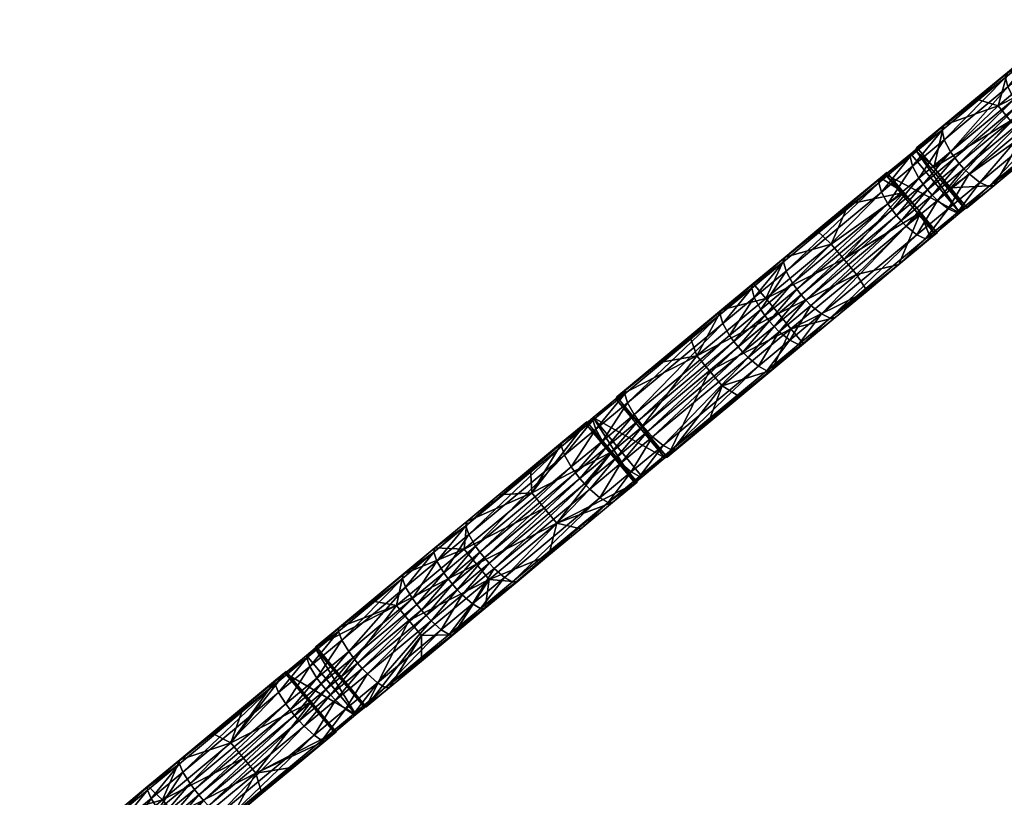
# Model space of a CAD drawing. Header units: millimetres. Extents: x 93711086 to 93775423, y 1247239064 to 1247319365.
# Tile 655 of 656: x 93727034 to 93732046, y 1247312310 to 1247316270. Entities that reach past the tile are written whole.
import ezdxf

# ---------------------------------------------------------------- set-up
doc = ezdxf.new("R2010")
doc.units = ezdxf.units.MM
doc.layers.add('SVV_Betong', color=7, linetype='Continuous')

# ---------------------------------------------------------------- blocks, each defined once
blk = doc.blocks.new('7b18acbc-7760-470f-8a9f-86712e06644a')
at = {"color": 0, "transparency": 16777216}
mesh = blk.add_polyface(dxfattribs=at)
corners = [(93732384.3, 1247316270.1, 6769.6), (93732351.2, 1247316112.7, 6752.5), (93732222.8, 1247316135.9, 6741.2), (93732061.3, 1247316001.7, 6713.3), (93732013.7, 1247315832.2, 6694.3), (93731899.7, 1247315867.5, 6685.8), (93731738.1, 1247315733.2, 6658.4), (93732415.1, 1247316035.7, 6752.5), (93732077.6, 1247315755.3, 6694.3), (93732479.1, 1247315958.8, 6752.5), (93732141.5, 1247315678.4, 6694.3), (93732212.8, 1247316109.4, 6923.6), (93732374.3, 1247316243.5, 6952), (93732054.9, 1247315992.9, 6794.1), (93732051.9, 1247315975.7, 6895.8), (93731731.7, 1247315724.4, 6739.1), (93732417.1, 1247316133.1, 7230.3), (93732255.6, 1247315998.9, 7201.9), (93732276.6, 1247315968, 7228.4), (93732385.2, 1247316194.8, 7120), (93732223.8, 1247316060.6, 7091.5), (93732349.7, 1247315885.6, 7201.9), (93732189.8, 1247315752.8, 7174.3), (93732244.2, 1247315709.8, 7063.9), (93732404.5, 1247315843, 7091.5), (93732323.1, 1247315912, 7228.4), (93732163.3, 1247315779.2, 7200.8), (93732299, 1247315939.3, 7236.7), (93732139.2, 1247315806.5, 7209.1), (93732116.8, 1247315835.2, 7200.8), (93732095.7, 1247315866, 7174.3), (93732063.5, 1247315927.4, 7063.9), (93731772.5, 1247315597.5, 7119.3), (93731728.7, 1247315707.2, 6840.9), (93731740.3, 1247315658.9, 7008.9)]
mesh.append_faces([[corners[k] for k in face] for face in [(0, 1, 2, 0), (3, 4, 5, 3), (5, 4, 6, 5), (2, 13, 11, 2), (13, 14, 11, 13), (15, 13, 5, 15), (3, 13, 2, 3), (5, 13, 3, 5)]], dxfattribs={"color": 0})
mesh.append_faces([[corners[k] for k in face] for face in [(3, 1, 4, 3), (7, 4, 1, 7), (2, 12, 0, 2), (15, 14, 13, 15), (12, 20, 19, 12), (21, 23, 24, 21), (25, 22, 21, 25), (27, 26, 25, 27), (18, 28, 27, 18), (17, 29, 18, 17), (20, 30, 17, 20), (11, 31, 20, 11), (31, 32, 30, 31), (14, 34, 31, 14)]], dxfattribs={"vtx0": -1, "color": 0})
mesh.append_faces([[corners[k] for k in face] for face in [(3, 2, 1, 3), (7, 8, 4, 7), (9, 10, 8, 9), (2, 11, 12, 2), (16, 17, 18, 16), (19, 20, 17, 19), (12, 11, 20, 12), (21, 22, 23, 21), (25, 26, 22, 25), (27, 28, 26, 27), (18, 29, 28, 18), (17, 30, 29, 17), (20, 31, 30, 20), (11, 14, 31, 11), (14, 33, 34, 14)]], dxfattribs={"vtx2": -1, "vtx3": -1, "color": 0})
mesh = blk.add_polyface(dxfattribs=at)
corners = [(93731844.1, 1247315306.5, 6734.2), (93731771.5, 1247315414.2, 6635.1), (93731856.7, 1247315311.7, 6635.1), (93731686.2, 1247315516.8, 6635.1), (93732077.6, 1247315755.3, 6694.3), (93732013.7, 1247315832.2, 6694.3), (93732141.5, 1247315678.4, 6694.3), (93732155.3, 1247315559.8, 6685.8), (93731993.8, 1247315425.6, 6658.4), (93732478.4, 1247315828.3, 6741.2), (93732316.9, 1247315694.1, 6713.3), (93731966.4, 1247315421.1, 6840.9), (93731804.9, 1247315286.9, 6813.4), (93732289.6, 1247315689.6, 6895.8), (93731819.6, 1247315286.1, 6730.1), (93731731.7, 1247315724.4, 6739.1), (93731728.7, 1247315707.2, 6840.9), (93732051.9, 1247315975.7, 6895.8), (93732404.5, 1247315843, 7091.5), (93732244.2, 1247315709.8, 7063.9), (93731921.1, 1247315441.3, 7008.9), (93732189.8, 1247315752.8, 7174.3), (93731866.6, 1247315484.3, 7119.3), (93732163.3, 1247315779.2, 7200.8), (93731840.2, 1247315510.7, 7145.9), (93732139.2, 1247315806.5, 7209.1), (93731816.1, 1247315538, 7154.1), (93732116.8, 1247315835.2, 7200.8), (93731793.7, 1247315566.7, 7145.9), (93732095.7, 1247315866, 7174.3), (93731772.5, 1247315597.5, 7119.3), (93732063.5, 1247315927.4, 7063.9), (93731740.3, 1247315658.9, 7008.9), (93731759.5, 1247315307.1, 6981.5), (93731705.1, 1247315350, 7091.9)]
mesh.append_faces([[corners[k] for k in face] for face in [(0, 1, 2, 0), (1, 3, 4, 1), (5, 4, 3, 5), (6, 1, 4, 6), (6, 7, 8, 6), (10, 7, 6, 10), (8, 1, 6, 8), (8, 2, 1, 8), (11, 8, 7, 11), (2, 8, 0, 2), (0, 11, 12, 0), (11, 0, 8, 11), (12, 14, 0, 12)]], dxfattribs={"color": 0})
mesh.append_faces([[corners[k] for k in face] for face in [(7, 13, 11, 7), (19, 11, 13, 19), (21, 20, 19, 21), (23, 22, 21, 23), (25, 24, 23, 25), (27, 26, 25, 27), (29, 28, 27, 29), (20, 12, 11, 20), (22, 33, 20, 22), (24, 34, 22, 24)]], dxfattribs={"vtx0": -1, "color": 0})
mesh.append_faces([[corners[k] for k in face] for face in [(9, 10, 6, 9), (7, 10, 13, 7), (13, 10, 9, 13), (15, 16, 17, 15), (18, 19, 13, 18), (19, 20, 11, 19), (21, 22, 20, 21), (23, 24, 22, 23), (25, 26, 24, 25), (27, 28, 26, 27), (29, 30, 28, 29), (31, 32, 30, 31), (20, 33, 12, 20), (22, 34, 33, 22)]], dxfattribs={"vtx2": -1, "vtx3": -1, "color": 0})
mesh = blk.add_polyface(dxfattribs=at)
corners = [(93731844.1, 1247315306.5, 6734.2), (93731819.6, 1247315286.1, 6730.1), (93731593.6, 1247315607.9, 6734.2), (93731691.6, 1247315179.7, 6708.3), (93731441.1, 1247315481.2, 6708.3), (93731569.2, 1247315587.6, 6730.1), (93731618.9, 1247315287.4, 6609.5), (93731704.1, 1247315184.9, 6609.5), (93731686.2, 1247315516.8, 6635.1), (93731771.5, 1247315414.2, 6635.1), (93731601, 1247315619.3, 6635.1), (93731670.6, 1247315157, 6603.9), (93731508.8, 1247315022.6, 6578.5), (93731738.1, 1247315733.2, 6658.4), (93732013.7, 1247315832.2, 6694.3), (93731644.6, 1247315153.7, 6786.6), (93731804.9, 1247315286.9, 6813.4), (93731731.7, 1247315724.4, 6739.1), (93731728.7, 1247315707.2, 6840.9), (93731567.2, 1247315572.9, 6813.4), (93731899.7, 1247315867.5, 6685.8), (93731840.2, 1247315510.7, 7145.9), (93731678.6, 1247315376.4, 7118.4), (93731705.1, 1247315350, 7091.9), (93731816.1, 1247315538, 7154.1), (93731654.5, 1247315403.7, 7126.7), (93731793.7, 1247315566.7, 7145.9), (93731632.1, 1247315432.4, 7118.4), (93731772.5, 1247315597.5, 7119.3), (93731611, 1247315463.2, 7091.9), (93731740.3, 1247315658.9, 7008.9), (93731578.7, 1247315524.6, 6981.5), (93731759.5, 1247315307.1, 6981.5), (93731600.5, 1247315174.9, 6954.9), (93731546.8, 1247315218.5, 7065.5), (93731520.6, 1247315245.1, 7092)]
mesh.append_faces([[corners[k] for k in face] for face in [(0, 1, 2, 0), (1, 3, 4, 1), (5, 2, 1, 5), (3, 6, 4, 3), (7, 6, 3, 7), (2, 10, 8, 2), (6, 7, 11, 6), (11, 12, 6, 11), (8, 13, 14, 8), (8, 10, 13, 8), (11, 7, 3, 11), (15, 3, 16, 15), (1, 16, 3, 1), (2, 17, 10, 2), (18, 2, 19, 18), (18, 17, 2, 18), (10, 17, 13, 10), (13, 17, 20, 13)]], dxfattribs={"color": 0})
mesh.append_faces([[corners[k] for k in face] for face in [(8, 0, 2, 8), (24, 22, 21, 24), (26, 25, 24, 26), (28, 27, 26, 28), (30, 29, 28, 30), (18, 31, 30, 18), (32, 15, 16, 32), (23, 33, 32, 23), (22, 34, 23, 22), (25, 35, 22, 25)]], dxfattribs={"vtx0": -1, "color": 0})
mesh.append_faces([[corners[k] for k in face] for face in [(8, 9, 0, 8), (21, 22, 23, 21), (24, 25, 22, 24), (26, 27, 25, 26), (28, 29, 27, 28), (30, 31, 29, 30), (18, 19, 31, 18), (32, 33, 15, 32), (23, 34, 33, 23)]], dxfattribs={"vtx2": -1, "vtx3": -1, "color": 0})
mesh = blk.add_polyface(dxfattribs=at)
corners = [(93731441.1, 1247315481.2, 6708.3), (93731569.2, 1247315587.6, 6730.1), (93731819.6, 1247315286.1, 6730.1), (93731533.7, 1247315390, 6609.5), (93731618.9, 1247315287.4, 6609.5), (93731448.5, 1247315492.5, 6609.5), (93731228.9, 1247315050.1, 6554.6), (93731414.9, 1247315464.7, 6603.9), (93731253.2, 1247315330.3, 6578.5), (93731165, 1247315127, 6554.6), (93731091.4, 1247315195.8, 6553), (93730923.8, 1247315053.1, 6608.5), (93731409.1, 1247315456.4, 6684.8), (93731406.9, 1247315439.7, 6786.6), (93731593.6, 1247315607.9, 6734.2), (93731567.2, 1247315572.9, 6813.4), (93730921.6, 1247315036.5, 6710.3), (93731678.6, 1247315376.4, 7118.4), (93731520.6, 1247315245.1, 7092), (93731546.8, 1247315218.5, 7065.5), (93731654.5, 1247315403.7, 7126.7), (93731496.6, 1247315272.5, 7100.3), (93731632.1, 1247315432.4, 7118.4), (93731474.1, 1247315301.1, 7092), (93731611, 1247315463.2, 7091.9), (93731452.7, 1247315331.8, 7065.5), (93731578.7, 1247315524.6, 6981.5), (93731419.7, 1247315392.5, 6954.9), (93731035.3, 1247314841.9, 7015.7), (93731011.2, 1247314869.2, 7024), (93730988.8, 1247314897.8, 7015.7), (93730934.4, 1247314989.2, 6878.6), (93730967.4, 1247314928.5, 6989.1)]
mesh.append_faces([[corners[k] for k in face] for face in [(0, 1, 2, 0), (3, 0, 4, 3), (3, 5, 0, 3), (4, 6, 3, 4), (7, 5, 3, 7), (8, 3, 9, 8), (3, 8, 7, 3), (8, 9, 10, 8), (6, 9, 3, 6), (8, 11, 12, 8), (13, 0, 12, 13), (14, 1, 15, 14), (13, 15, 0, 13), (5, 12, 0, 5), (1, 0, 15, 1), (12, 5, 7, 12), (7, 8, 12, 7), (11, 8, 10, 11)]], dxfattribs={"color": 0})
mesh.append_faces([[corners[k] for k in face] for face in [(13, 11, 16, 13), (22, 21, 20, 22), (24, 23, 22, 24), (26, 25, 24, 26), (15, 27, 26, 15), (21, 28, 18, 21), (23, 29, 21, 23), (25, 30, 23, 25), (27, 32, 25, 27), (13, 31, 27, 13)]], dxfattribs={"vtx0": -1, "color": 0})
mesh.append_faces([[corners[k] for k in face] for face in [(13, 12, 11, 13), (17, 18, 19, 17), (20, 21, 18, 20), (22, 23, 21, 22), (24, 25, 23, 24), (26, 27, 25, 26), (15, 13, 27, 15), (27, 31, 32, 27), (13, 16, 31, 13)]], dxfattribs={"vtx2": -1, "vtx3": -1, "color": 0})
mesh = blk.add_polyface(dxfattribs=at)
corners = [(93731185.2, 1247314753.8, 6527.6), (93731023.5, 1247314619.4, 6502.1), (93730959.6, 1247314696.3, 6502.1), (93730929.6, 1247315061.4, 6527.6), (93731091.4, 1247315195.8, 6553), (93731165, 1247315127, 6554.6), (93730831.8, 1247314850.1, 6502.1), (93731618.9, 1247315287.4, 6609.5), (93731292.8, 1247314973.2, 6554.6), (93731228.9, 1247315050.1, 6554.6), (93731508.8, 1247315022.6, 6578.5), (93731347, 1247314888.2, 6553), (93730861.6, 1247314484.9, 6477.7), (93730895.7, 1247314773.2, 6502.1), (93731159.3, 1247314750.4, 6710.3), (93731644.6, 1247315153.7, 6786.6), (93731691.6, 1247315179.7, 6708.3), (93731670.6, 1247315157, 6603.9), (93731014.2, 1247314615.2, 6583), (93730997.5, 1247314616, 6684.8), (93730923.8, 1247315053.1, 6608.5), (93731600.5, 1247315174.9, 6954.9), (93731115.1, 1247314771.7, 6878.6), (93731546.8, 1247315218.5, 7065.5), (93731061.5, 1247314815.3, 6989.1), (93731520.6, 1247315245.1, 7092), (93731035.3, 1247314841.9, 7015.7), (93731496.6, 1247315272.5, 7100.3), (93731011.2, 1247314869.2, 7024), (93731474.1, 1247315301.1, 7092), (93730988.8, 1247314897.8, 7015.7), (93731452.7, 1247315331.8, 7065.5), (93730967.4, 1247314928.5, 6989.1), (93730953.4, 1247314637.3, 6853.1), (93730899.8, 1247314680.9, 6963.7), (93730873.5, 1247314707.5, 6990.2)]
mesh.append_faces([[corners[k] for k in face] for face in [(0, 1, 2, 0), (7, 8, 9, 7), (7, 10, 8, 7), (11, 8, 10, 11), (1, 12, 2, 1), (14, 10, 15, 14), (15, 10, 16, 15), (10, 17, 16, 10), (14, 11, 10, 14), (11, 14, 0, 11), (18, 0, 14, 18), (1, 0, 18, 1), (14, 19, 18, 14), (3, 20, 4, 3)]], dxfattribs={"color": 0})
mesh.append_faces([[corners[k] for k in face] for face in [(3, 5, 6, 3), (11, 2, 8, 11), (9, 6, 5, 9), (8, 13, 9, 8), (21, 14, 15, 21), (23, 22, 21, 23), (25, 24, 23, 25), (22, 19, 14, 22), (24, 33, 22, 24), (26, 34, 24, 26), (28, 35, 26, 28)]], dxfattribs={"vtx0": -1, "color": 0})
mesh.append_faces([[corners[k] for k in face] for face in [(3, 4, 5, 3), (11, 0, 2, 11), (9, 13, 6, 9), (8, 2, 13, 8), (21, 22, 14, 21), (23, 24, 22, 23), (25, 26, 24, 25), (27, 28, 26, 27), (29, 30, 28, 29), (31, 32, 30, 31), (22, 33, 19, 22), (24, 34, 33, 24)]], dxfattribs={"vtx2": -1, "vtx3": -1, "color": 0})
mesh = blk.add_polyface(dxfattribs=at)
corners = [(93730929.6, 1247315061.4, 6527.6), (93730831.8, 1247314850.1, 6502.1), (93730767.8, 1247314927, 6502.1), (93730861.6, 1247314484.9, 6477.7), (93730609.1, 1247314405.1, 6450.6), (93730959.6, 1247314696.3, 6502.1), (93730895.7, 1247314773.2, 6502.1), (93730481.3, 1247314558.9, 6450.6), (93730545.2, 1247314482, 6450.6), (93730699.7, 1247314350.3, 6454.4), (93730853, 1247314481.2, 6558.7), (93731023.5, 1247314619.4, 6502.1), (93731014.2, 1247314615.2, 6583), (93730837.1, 1247314482.7, 6660.7), (93730997.5, 1247314616, 6684.8), (93730762, 1247314918.7, 6583), (93730759.8, 1247314902.1, 6684.8), (93730921.6, 1247315036.5, 6710.3), (93730923.8, 1247315053.1, 6608.5), (93731035.3, 1247314841.9, 7015.7), (93730873.5, 1247314707.5, 6990.2), (93730899.8, 1247314680.9, 6963.7), (93731011.2, 1247314869.2, 7024), (93730849.5, 1247314734.8, 6998.5), (93730988.8, 1247314897.8, 7015.7), (93730827, 1247314763.4, 6990.2), (93730967.4, 1247314928.5, 6989.1), (93730805.7, 1247314794.1, 6963.7), (93730934.4, 1247314989.2, 6878.6), (93730772.6, 1247314854.8, 6853.1), (93730953.4, 1247314637.3, 6853.1), (93730794.2, 1247314505, 6829.1), (93730741.5, 1247314549.4, 6939.8), (93730715.4, 1247314576.1, 6966.4), (93730691.5, 1247314603.5, 6974.7), (93730668.9, 1247314632.1, 6966.4), (93730647.4, 1247314662.6, 6939.8)]
mesh.append_faces([[corners[k] for k in face] for face in [(0, 1, 2, 0), (3, 4, 5, 3), (9, 3, 10, 9), (15, 0, 2, 15), (15, 18, 0, 15)]], dxfattribs={"color": 0})
mesh.append_faces([[corners[k] for k in face] for face in [(6, 7, 1, 6), (5, 8, 6, 5), (3, 12, 10, 3), (13, 12, 14, 13), (15, 17, 18, 15), (24, 23, 22, 24), (26, 25, 24, 26), (28, 27, 26, 28), (17, 29, 28, 17), (30, 13, 14, 30), (21, 31, 30, 21), (20, 32, 21, 20), (23, 33, 20, 23), (25, 34, 23, 25), (27, 35, 25, 27), (29, 36, 27, 29)]], dxfattribs={"vtx0": -1, "color": 0})
mesh.append_faces([[corners[k] for k in face] for face in [(5, 4, 8, 5), (3, 11, 12, 3), (13, 10, 12, 13), (15, 16, 17, 15), (19, 20, 21, 19), (22, 23, 20, 22), (24, 25, 23, 24), (26, 27, 25, 26), (28, 29, 27, 28), (17, 16, 29, 17), (30, 31, 13, 30), (21, 32, 31, 21), (20, 33, 32, 20), (23, 34, 33, 23), (25, 35, 34, 25), (27, 36, 35, 27)]], dxfattribs={"vtx2": -1, "vtx3": -1, "color": 0})
mesh = blk.add_polyface(dxfattribs=at)
corners = [(93730699.7, 1247314350.3, 6454.4), (93730609.1, 1247314405.1, 6450.6), (93730861.6, 1247314484.9, 6477.7), (93730606, 1247314792.5, 6477.7), (93730767.8, 1247314927, 6502.1), (93730831.8, 1247314850.1, 6502.1), (93730481.3, 1247314558.9, 6450.6), (93730444, 1247314657.9, 6454.4), (93730282.1, 1247314523.4, 6431.1), (93730073.4, 1247314350, 6401), (93730545.2, 1247314482, 6450.6), (93730201.2, 1247314196.1, 6401), (93730895.7, 1247314773.2, 6502.1), (93730853, 1247314481.2, 6558.7), (93730837.1, 1247314482.7, 6660.7), (93730351.2, 1247314079, 6590.7), (93730114.9, 1247314381, 6488.7), (93730113.5, 1247314365, 6590.7), (93730599.4, 1247314768.8, 6660.7), (93730600.8, 1247314784.7, 6558.7), (93730759.8, 1247314902.1, 6684.8), (93730762, 1247314918.7, 6583), (93730772.6, 1247314854.8, 6853.1), (93730613.5, 1247314722.6, 6829.1), (93730647.4, 1247314662.6, 6939.8), (93730794.2, 1247314505, 6829.1), (93730741.5, 1247314549.4, 6939.8), (93730308.4, 1247314101.3, 6759.1), (93730715.4, 1247314576.1, 6966.4), (93730229.5, 1247314172.4, 6896.4), (93730255.6, 1247314145.6, 6869.8), (93730691.5, 1247314603.5, 6974.7), (93730205.6, 1247314199.8, 6904.7), (93730668.9, 1247314632.1, 6966.4), (93730183, 1247314228.4, 6896.4), (93730161.5, 1247314258.9, 6869.8), (93730127.6, 1247314318.9, 6759.1)]
mesh.append_faces([[corners[k] for k in face] for face in [(0, 1, 2, 0), (3, 4, 5, 3), (6, 3, 5, 6), (3, 6, 7, 3), (7, 6, 8, 7), (9, 8, 6, 9), (10, 11, 6, 10), (6, 11, 9, 6), (19, 7, 16, 19), (7, 19, 3, 7), (16, 7, 8, 16), (9, 16, 8, 9)]], dxfattribs={"color": 0})
mesh.append_faces([[corners[k] for k in face] for face in [(16, 18, 19, 16), (19, 20, 21, 19), (4, 19, 21, 4), (20, 23, 22, 20), (25, 15, 14, 25), (26, 27, 25, 26), (28, 30, 26, 28), (31, 29, 28, 31), (33, 32, 31, 33), (24, 34, 33, 24), (23, 35, 24, 23), (18, 36, 23, 18)]], dxfattribs={"vtx0": -1, "color": 0})
mesh.append_faces([[corners[k] for k in face] for face in [(12, 10, 6, 12), (13, 14, 15, 13), (16, 17, 18, 16), (19, 18, 20, 19), (4, 3, 19, 4), (22, 23, 24, 22), (20, 18, 23, 20), (28, 29, 30, 28), (31, 32, 29, 31), (33, 34, 32, 33), (24, 35, 34, 24), (23, 36, 35, 23), (18, 17, 36, 18)]], dxfattribs={"vtx2": -1, "vtx3": -1, "color": 0})
mesh = blk.add_polyface(dxfattribs=at)
corners = [(93730202.7, 1247313942.6, 6483.8), (93730165.1, 1247313911.3, 6478.4), (93729952.3, 1247314244.1, 6483.8), (93730317.9, 1247314038.4, 6500.4), (93730176.1, 1247313915.2, 6379.3), (93730048.2, 1247314069.1, 6379.3), (93730201.2, 1247314196.1, 6401), (93730067.5, 1247314339.8, 6500.4), (93730329, 1247314042.3, 6401), (93730073.4, 1247314350, 6401), (93730545.2, 1247314482, 6450.6), (93730609.1, 1247314405.1, 6450.6), (93730537.7, 1247314215.7, 6431.1), (93730699.7, 1247314350.3, 6454.4), (93730367.1, 1247314077.5, 6488.7), (93730051.7, 1247313811.9, 6362.6), (93730853, 1247314481.2, 6558.7), (93730189.2, 1247313944.4, 6567.3), (93730351.2, 1247314079, 6590.7), (93730028.5, 1247313810.9, 6545.8), (93730114.9, 1247314381, 6488.7), (93730113.5, 1247314365, 6590.7), (93730794.2, 1247314505, 6829.1), (93730308.4, 1247314101.3, 6759.1), (93730741.5, 1247314549.4, 6939.8), (93730255.6, 1247314145.6, 6869.8), (93730146.4, 1247313966.7, 6735.8), (93730093.6, 1247314011.1, 6846.5), (93730229.5, 1247314172.4, 6896.4), (93730067.6, 1247314037.8, 6873.1), (93730205.6, 1247314199.8, 6904.7), (93730043.6, 1247314065.2, 6881.4), (93730183, 1247314228.4, 6896.4), (93730021.1, 1247314093.8, 6873.1), (93730161.5, 1247314258.9, 6869.8), (93730127.6, 1247314318.9, 6759.1), (93729999.5, 1247314124.3, 6846.5)]
mesh.append_faces([[corners[k] for k in face] for face in [(0, 1, 2, 0), (3, 0, 2, 3), (4, 5, 1, 4), (6, 3, 7, 6), (3, 6, 8, 3), (7, 9, 6, 7), (12, 11, 13, 12), (12, 8, 11, 12), (13, 14, 12, 13), (4, 1, 15, 4), (14, 8, 12, 14), (14, 13, 16, 14), (8, 14, 3, 8), (17, 1, 0, 17), (0, 3, 17, 0), (14, 18, 3, 14), (18, 17, 3, 18), (17, 19, 1, 17), (20, 7, 21, 20)]], dxfattribs={"color": 0})
mesh.append_faces([[corners[k] for k in face] for face in [(10, 8, 6, 10), (16, 18, 14, 16), (23, 17, 18, 23), (25, 26, 23, 25), (28, 27, 25, 28), (30, 29, 28, 30), (32, 31, 30, 32), (34, 33, 32, 34), (35, 36, 34, 35), (26, 19, 17, 26)]], dxfattribs={"vtx0": -1, "color": 0})
mesh.append_faces([[corners[k] for k in face] for face in [(10, 11, 8, 10), (22, 23, 18, 22), (24, 25, 23, 24), (23, 26, 17, 23), (25, 27, 26, 25), (28, 29, 27, 28), (30, 31, 29, 30), (32, 33, 31, 32)]], dxfattribs={"vtx2": -1, "vtx3": -1, "color": 0})
mesh = blk.add_polyface(dxfattribs=at)
corners = [(93729952.3, 1247314244.1, 6483.8), (93730067.5, 1247314339.8, 6500.4), (93730317.9, 1247314038.4, 6500.4), (93729914.6, 1247314212.8, 6478.4), (93730165.1, 1247313911.3, 6478.4), (93730048.2, 1247314069.1, 6379.3), (93729920.4, 1247314222.9, 6379.3), (93729703.9, 1247313782.9, 6333.9), (93729640, 1247313859.9, 6333.9), (93729796.1, 1247314119.5, 6362.6), (93729633.9, 1247313984.8, 6341.4), (93729790.9, 1247314097, 6545.8), (93729951.5, 1247314230.5, 6567.3), (93730113.5, 1247314365, 6590.7), (93729791.5, 1247314112.3, 6443.7), (93729304.5, 1247313692.8, 6482.1), (93730114.9, 1247314381, 6488.7), (93730073.4, 1247314350, 6401), (93729471.8, 1247313850.1, 6320.2), (93730161.5, 1247314258.9, 6869.8), (93729999.5, 1247314124.3, 6846.5), (93730021.1, 1247314093.8, 6873.1), (93730127.6, 1247314318.9, 6759.1), (93729965.6, 1247314184.3, 6735.8), (93730093.6, 1247314011.1, 6846.5), (93729987, 1247313834.3, 6714.4), (93730146.4, 1247313966.7, 6735.8), (93730067.6, 1247314037.8, 6873.1), (93729909.3, 1247313906.3, 6851.8), (93729935.1, 1247313879.4, 6825.2), (93730043.6, 1247314065.2, 6881.4), (93729885.4, 1247313933.7, 6860.1), (93729862.8, 1247313962.3, 6851.8), (93729841, 1247313992.6, 6825.2), (93729806.3, 1247314051.9, 6714.4), (93729319.9, 1247313647.7, 6650.8)]
mesh.append_faces([[corners[k] for k in face] for face in [(0, 1, 2, 0), (3, 0, 4, 3), (4, 5, 3, 4), (6, 3, 5, 6), (5, 7, 8, 5), (8, 9, 6, 8), (5, 8, 6, 5), (9, 8, 10, 9), (3, 11, 12, 3), (12, 13, 1, 12), (14, 15, 11, 14), (3, 14, 11, 3), (1, 0, 12, 1), (3, 12, 0, 3), (1, 16, 17, 1), (3, 6, 14, 3), (10, 18, 14, 10), (6, 9, 14, 6), (9, 10, 14, 9)]], dxfattribs={"color": 0})
mesh.append_faces([[corners[k] for k in face] for face in [(13, 23, 22, 13), (24, 25, 26, 24), (27, 29, 24, 27), (30, 28, 27, 30), (21, 31, 30, 21), (20, 32, 21, 20), (23, 33, 20, 23), (12, 34, 23, 12), (11, 35, 34, 11)]], dxfattribs={"vtx0": -1, "color": 0})
mesh.append_faces([[corners[k] for k in face] for face in [(19, 20, 21, 19), (22, 23, 20, 22), (13, 12, 23, 13), (27, 28, 29, 27), (30, 31, 28, 30), (21, 32, 31, 21), (20, 33, 32, 20), (23, 34, 33, 23), (12, 11, 34, 12)]], dxfattribs={"vtx2": -1, "vtx3": -1, "color": 0})
mesh = blk.add_polyface(dxfattribs=at)
corners = [(93729633.9, 1247313984.8, 6341.4), (93729640, 1247313859.9, 6333.9), (93729471.8, 1247313850.1, 6320.2), (93729767.8, 1247313706, 6333.9), (93730051.7, 1247313811.9, 6362.6), (93729889.6, 1247313677.2, 6341.4), (93729703.9, 1247313782.9, 6333.9), (93730048.2, 1247314069.1, 6379.3), (93730176.1, 1247313915.2, 6379.3), (93729727.4, 1247313542.5, 6320.2), (93729565.3, 1247313407.7, 6299), (93729423.4, 1247313419.9, 6288.8), (93729403.2, 1247313273, 6277.8), (93729359.5, 1247313496.8, 6288.8), (93729295.6, 1247313573.7, 6288.8), (93730028.5, 1247313810.9, 6545.8), (93729557.3, 1247313404.6, 6380.1), (93730165.1, 1247313911.3, 6478.4), (93729542.2, 1247313406.8, 6482.1), (93729304.5, 1247313692.8, 6482.1), (93729791.5, 1247314112.3, 6443.7), (93730146.4, 1247313966.7, 6735.8), (93729987, 1247313834.3, 6714.4), (93730093.6, 1247314011.1, 6846.5), (93729935.1, 1247313879.4, 6825.2), (93729500.6, 1247313430.2, 6650.8), (93729448.7, 1247313475.2, 6761.6), (93729909.3, 1247313906.3, 6851.8), (93729422.9, 1247313502.1, 6788.2), (93729885.4, 1247313933.7, 6860.1), (93729399, 1247313529.6, 6796.5), (93729862.8, 1247313962.3, 6851.8), (93729376.4, 1247313558.1, 6788.2), (93729841, 1247313992.6, 6825.2), (93729354.6, 1247313588.4, 6761.6), (93729806.3, 1247314051.9, 6714.4), (93729319.9, 1247313647.7, 6650.8), (93729790.9, 1247314097, 6545.8)]
mesh.append_faces([[corners[k] for k in face] for face in [(0, 1, 2, 0), (3, 4, 5, 3), (3, 8, 4, 3), (9, 3, 5, 9), (10, 12, 11, 10), (15, 5, 4, 15), (9, 16, 10, 9), (5, 16, 9, 5), (16, 5, 15, 16), (15, 4, 17, 15), (15, 18, 16, 15), (2, 19, 20, 2)]], dxfattribs={"color": 0})
mesh.append_faces([[corners[k] for k in face] for face in [(3, 7, 8, 3), (9, 11, 3, 9), (6, 14, 1, 6), (3, 13, 6, 3), (22, 18, 15, 22), (24, 25, 22, 24), (27, 26, 24, 27), (29, 28, 27, 29), (31, 30, 29, 31), (33, 32, 31, 33), (35, 34, 33, 35)]], dxfattribs={"vtx0": -1, "color": 0})
mesh.append_faces([[corners[k] for k in face] for face in [(3, 6, 7, 3), (9, 10, 11, 9), (6, 13, 14, 6), (3, 11, 13, 3), (21, 22, 15, 21), (23, 24, 22, 23), (22, 25, 18, 22), (24, 26, 25, 24), (27, 28, 26, 27), (29, 30, 28, 29), (31, 32, 30, 31), (33, 34, 32, 33), (35, 36, 34, 35), (37, 19, 36, 37)]], dxfattribs={"vtx2": -1, "vtx3": -1, "color": 0})
mesh = blk.add_polyface(dxfattribs=at)
corners = [(93729309.7, 1247313715.4, 6299), (93729295.6, 1247313573.7, 6288.8), (93729147.5, 1247313580.7, 6277.8), (93729471.8, 1247313850.1, 6320.2), (93729640, 1247313859.9, 6333.9), (93729403.2, 1247313273, 6277.8), (93729240.9, 1247313138.2, 6258.7), (93729423.4, 1247313419.9, 6288.8), (93729359.5, 1247313496.8, 6288.8), (93728951, 1247313287.4, 6247.2), (93729078.8, 1247313133.5, 6247.2), (93729014.9, 1247313210.5, 6247.2), (93729565.3, 1247313407.7, 6299), (93729395.2, 1247313269.9, 6358.9), (93729233.5, 1247313135.5, 6339.8), (93729557.3, 1247313404.6, 6380.1), (93729219.1, 1247313138.4, 6442), (93729380, 1247313272.1, 6460.9), (93729542.2, 1247313406.8, 6482.1), (93729304.5, 1247313692.8, 6482.1), (93729500.6, 1247313430.2, 6650.8), (93729338.5, 1247313295.5, 6629.6), (93729448.7, 1247313475.2, 6761.6), (93729286.6, 1247313340.5, 6740.4), (93729422.9, 1247313502.1, 6788.2), (93729260.7, 1247313367.4, 6767), (93729399, 1247313529.6, 6796.5), (93729236.8, 1247313394.9, 6775.3), (93729376.4, 1247313558.1, 6788.2), (93729214.2, 1247313423.4, 6767), (93729354.6, 1247313588.4, 6761.6), (93729192.5, 1247313453.7, 6740.4), (93729319.9, 1247313647.7, 6650.8), (93729157.7, 1247313513, 6629.6), (93729142.3, 1247313558.1, 6460.9), (93729178.9, 1247313162.9, 6610.8), (93729127.9, 1247313208.6, 6721.7)]
mesh.append_faces([[corners[k] for k in face] for face in [(0, 1, 2, 0), (5, 6, 7, 5), (12, 13, 5, 12), (13, 12, 15, 13), (0, 19, 3, 0)]], dxfattribs={"color": 0})
mesh.append_faces([[corners[k] for k in face] for face in [(0, 4, 1, 0), (8, 9, 1, 8), (7, 11, 8, 7), (6, 13, 14, 6), (16, 13, 17, 16), (17, 15, 18, 17), (2, 19, 0, 2), (20, 17, 18, 20), (22, 21, 20, 22), (24, 23, 22, 24), (26, 25, 24, 26), (28, 27, 26, 28), (30, 29, 28, 30), (32, 31, 30, 32), (19, 33, 32, 19), (21, 16, 17, 21), (23, 35, 21, 23), (25, 36, 23, 25)]], dxfattribs={"vtx0": -1, "color": 0})
mesh.append_faces([[corners[k] for k in face] for face in [(0, 3, 4, 0), (7, 10, 11, 7), (6, 5, 13, 6), (16, 14, 13, 16), (17, 13, 15, 17), (20, 21, 17, 20), (22, 23, 21, 22), (24, 25, 23, 24), (26, 27, 25, 26), (28, 29, 27, 28), (30, 31, 29, 30), (32, 33, 31, 32), (19, 34, 33, 19), (21, 35, 16, 21)]], dxfattribs={"vtx2": -1, "vtx3": -1, "color": 0})
mesh = blk.add_polyface(dxfattribs=at)
corners = [(93728981.5, 1247313424.4, 6442), (93729142.3, 1247313558.1, 6460.9), (93728981.3, 1247313439.1, 6339.8), (93728985.2, 1247313445.8, 6258.7), (93728951, 1247313287.4, 6247.2), (93728823, 1247313311, 6239.6), (93729295.6, 1247313573.7, 6288.8), (93729147.5, 1247313580.7, 6277.8), (93729014.9, 1247313210.5, 6247.2), (93728670.2, 1247312924, 6206.6), (93728660.7, 1247313176.1, 6220.5), (93728542.4, 1247313077.9, 6206.6), (93729078.8, 1247313133.5, 6247.2), (93729423.4, 1247313419.9, 6288.8), (93729240.9, 1247313138.2, 6258.7), (93729359.5, 1247313496.8, 6288.8), (93728656.7, 1247313169.4, 6301.7), (93728656.9, 1247313154.7, 6403.8), (93729304.5, 1247313692.8, 6482.1), (93729286.6, 1247313340.5, 6740.4), (93729127.9, 1247313208.6, 6721.7), (93729178.9, 1247313162.9, 6610.8), (93729260.7, 1247313367.4, 6767), (93729102.2, 1247313235.7, 6748.4), (93729236.8, 1247313394.9, 6775.3), (93729078.4, 1247313263.2, 6756.7), (93729214.2, 1247313423.4, 6767), (93729055.7, 1247313291.7, 6748.4), (93729192.5, 1247313453.7, 6740.4), (93729033.8, 1247313321.9, 6721.7), (93729157.7, 1247313513, 6629.6), (93728998.2, 1247313380.4, 6610.8), (93728777.7, 1247312966, 6710.2), (93728753.8, 1247312993.5, 6718.5), (93728709.2, 1247313052.2, 6683.5), (93728731.2, 1247313022, 6710.2), (93728673.6, 1247313110.7, 6572.6)]
mesh.append_faces([[corners[k] for k in face] for face in [(0, 1, 2, 0), (3, 4, 5, 3), (4, 3, 6, 4), (7, 6, 3, 7), (4, 8, 9, 4), (5, 4, 10, 5), (11, 10, 4, 11), (12, 13, 14, 12), (2, 1, 7, 2), (16, 2, 5, 16), (3, 5, 2, 3), (3, 2, 7, 3), (5, 10, 16, 5)]], dxfattribs={"color": 0})
mesh.append_faces([[corners[k] for k in face] for face in [(16, 0, 2, 16), (24, 23, 22, 24), (26, 25, 24, 26), (28, 27, 26, 28), (30, 29, 28, 30), (1, 31, 30, 1), (25, 32, 23, 25), (27, 33, 25, 27), (29, 35, 27, 29), (31, 34, 29, 31), (0, 36, 31, 0)]], dxfattribs={"vtx0": -1, "color": 0})
mesh.append_faces([[corners[k] for k in face] for face in [(15, 8, 4, 15), (16, 17, 0, 16), (7, 1, 18, 7), (19, 20, 21, 19), (22, 23, 20, 22), (24, 25, 23, 24), (26, 27, 25, 26), (28, 29, 27, 28), (30, 31, 29, 30), (1, 0, 31, 1), (29, 34, 35, 29), (31, 36, 34, 31), (0, 17, 36, 0)]], dxfattribs={"vtx2": -1, "vtx3": -1, "color": 0})
mesh = blk.add_polyface(dxfattribs=at)
corners = [(93728788.5, 1247312767.6, 6306.2), (93728744.5, 1247312731, 6301), (93728538, 1247313069, 6306.2), (93728670.2, 1247312924, 6206.6), (93728798, 1247312770.2, 6206.6), (93728542.4, 1247313077.9, 6206.6), (93728951, 1247313287.4, 6247.2), (93729014.9, 1247313210.5, 6247.2), (93729078.8, 1247313133.5, 6247.2), (93729240.9, 1247313138.2, 6258.7), (93729078.6, 1247313003.3, 6239.6), (93728916.3, 1247312868.5, 6220.5), (93729233.5, 1247313135.5, 6339.8), (93728894.6, 1247312868.7, 6403.8), (93728732.3, 1247312733.8, 6384.7), (93729219.1, 1247313138.4, 6442), (93728635.3, 1247312640.2, 6288.2), (93729178.9, 1247313162.9, 6610.8), (93728854.4, 1247312893.2, 6572.6), (93729127.9, 1247313208.6, 6721.7), (93728803.3, 1247312938.9, 6683.5), (93729102.2, 1247313235.7, 6748.4), (93728777.7, 1247312966, 6710.2), (93729078.4, 1247313263.2, 6756.7), (93728753.8, 1247312993.5, 6718.5), (93729055.7, 1247313291.7, 6748.4), (93728731.2, 1247313022, 6710.2), (93728692.1, 1247312758.3, 6553.5), (93728641, 1247312804.1, 6664.4), (93728615.4, 1247312831.2, 6691.1), (93728591.5, 1247312858.7, 6699.4), (93728709.2, 1247313052.2, 6683.5), (93728568.9, 1247312887.1, 6691.1), (93728571.4, 1247312600.1, 6366.3)]
mesh.append_faces([[corners[k] for k in face] for face in [(0, 1, 2, 0), (3, 0, 2, 3), (0, 3, 4, 0), (5, 6, 3, 5), (8, 9, 10, 8), (10, 11, 8, 10), (11, 4, 8, 11), (12, 10, 9, 12), (4, 11, 0, 4), (10, 13, 11, 10), (14, 0, 13, 14), (10, 12, 13, 10), (13, 0, 11, 13), (0, 14, 1, 0), (15, 13, 12, 15), (1, 14, 16, 1)]], dxfattribs={"color": 0})
mesh.append_faces([[corners[k] for k in face] for face in [(7, 4, 3, 7), (17, 13, 15, 17), (19, 18, 17, 19), (21, 20, 19, 21), (18, 14, 13, 18), (20, 27, 18, 20), (22, 28, 20, 22), (24, 29, 22, 24), (26, 30, 24, 26), (31, 32, 26, 31), (27, 33, 14, 27)]], dxfattribs={"vtx0": -1, "color": 0})
mesh.append_faces([[corners[k] for k in face] for face in [(7, 8, 4, 7), (17, 18, 13, 17), (19, 20, 18, 19), (21, 22, 20, 21), (23, 24, 22, 23), (25, 26, 24, 25), (18, 27, 14, 18), (20, 28, 27, 20), (22, 29, 28, 22), (24, 30, 29, 24)]], dxfattribs={"vtx2": -1, "vtx3": -1, "color": 0})
mesh = blk.add_polyface(dxfattribs=at)
corners = [(93728744.5, 1247312731, 6301), (93728635.3, 1247312640.2, 6288.2), (93728384.8, 1247312941.7, 6288.2), (93728494, 1247313032.4, 6301), (93728538, 1247313069, 6306.2), (93728517, 1247312796.7, 6188.9), (93728644.8, 1247312642.9, 6188.9), (93728542.4, 1247313077.9, 6206.6), (93728670.2, 1247312924, 6206.6), (93728585, 1247312596.7, 6264.1), (93728591.7, 1247312598.8, 6182.9), (93728429.3, 1247312463.8, 6165.9), (93728732.3, 1247312733.8, 6384.7), (93728571.4, 1247312600.1, 6366.3), (93728084.1, 1247312195.3, 6315.4), (93728494.6, 1247313019.9, 6384.7), (93728656.9, 1247313154.7, 6403.8), (93728656.7, 1247313169.4, 6301.7), (93728660.7, 1247313176.1, 6220.5), (93728731.2, 1247313022, 6710.2), (93728568.9, 1247312887.1, 6691.1), (93728591.5, 1247312858.7, 6699.4), (93728709.2, 1247313052.2, 6683.5), (93728546.9, 1247312917.3, 6664.4), (93728673.6, 1247313110.7, 6572.6), (93728511.3, 1247312975.9, 6553.5), (93728692.1, 1247312758.3, 6553.5), (93728532.5, 1247312625.7, 6535.3), (93728641, 1247312804.1, 6664.4), (93728482.3, 1247312672.2, 6646.3), (93728615.4, 1247312831.2, 6691.1), (93728456.8, 1247312699.4, 6673), (93728433.1, 1247312727, 6681.3), (93728410.3, 1247312755.4, 6673), (93728388.2, 1247312785.4, 6646.3), (93728351.7, 1247312843.3, 6535.3)]
mesh.append_faces([[corners[k] for k in face] for face in [(0, 1, 2, 0), (3, 4, 0, 3), (2, 3, 0, 2), (1, 5, 2, 1), (6, 5, 1, 6), (4, 7, 8, 4), (6, 1, 9, 6), (10, 6, 9, 10), (11, 10, 9, 11), (1, 12, 13, 1), (9, 1, 13, 9), (15, 4, 3, 15), (15, 16, 4, 15), (4, 17, 7, 4), (4, 16, 17, 4), (3, 2, 15, 3), (18, 7, 17, 18)]], dxfattribs={"color": 0})
mesh.append_faces([[corners[k] for k in face] for face in [(24, 23, 22, 24), (16, 25, 24, 16), (28, 27, 26, 28), (30, 29, 28, 30), (21, 31, 30, 21), (20, 32, 21, 20), (23, 33, 20, 23), (25, 34, 23, 25), (15, 35, 25, 15)]], dxfattribs={"vtx0": -1, "color": 0})
mesh.append_faces([[corners[k] for k in face] for face in [(9, 13, 14, 9), (19, 20, 21, 19), (22, 23, 20, 22), (24, 25, 23, 24), (16, 15, 25, 16), (26, 27, 13, 26), (28, 29, 27, 28), (30, 31, 29, 30), (21, 32, 31, 21), (20, 33, 32, 20), (23, 34, 33, 23)]], dxfattribs={"vtx2": -1, "vtx3": -1, "color": 0})
mesh = blk.add_polyface(dxfattribs=at)
corners = [(93728389.2, 1247312950.5, 6188.9), (93728384.8, 1247312941.7, 6288.2), (93728517, 1247312796.7, 6188.9), (93728172, 1247312510.1, 6152.4), (93728108.1, 1247312587, 6152.4), (93728336.1, 1247312906.4, 6182.9), (93728173.6, 1247312771.5, 6165.9), (93728011.2, 1247312636.5, 6148.9), (93727848.8, 1247312501.5, 6132), (93728235.9, 1247312433.2, 6152.4), (93728591.7, 1247312598.8, 6182.9), (93728429.3, 1247312463.8, 6165.9), (93728644.8, 1247312642.9, 6188.9), (93728494.6, 1247313019.9, 6384.7), (93728333.7, 1247312886.2, 6366.3), (93728332.8, 1247312900.2, 6264.1), (93727845.5, 1247312495.3, 6213.2), (93727846.4, 1247312481.3, 6315.4), (93728511.3, 1247312975.9, 6553.5), (93728351.7, 1247312843.3, 6535.3), (93728388.2, 1247312785.4, 6646.3), (93728532.5, 1247312625.7, 6535.3), (93728084.1, 1247312195.3, 6315.4), (93728571.4, 1247312600.1, 6366.3), (93728482.3, 1247312672.2, 6646.3), (93728045.2, 1247312220.8, 6484.4), (93728456.8, 1247312699.4, 6673), (93727969.6, 1247312294.5, 6622), (93727995, 1247312267.3, 6595.4), (93728433.1, 1247312727, 6681.3), (93727945.8, 1247312322.1, 6630.4), (93728410.3, 1247312755.4, 6673), (93727923, 1247312350.5, 6622), (93727900.9, 1247312380.5, 6595.4), (93727864.4, 1247312438.4, 6484.4)]
mesh.append_faces([[corners[k] for k in face] for face in [(0, 1, 2, 0), (2, 3, 4, 2), (4, 5, 0, 4), (2, 4, 0, 2), (5, 4, 6, 5), (6, 4, 7, 6), (9, 10, 11, 9), (9, 12, 10, 9), (13, 1, 14, 13), (1, 15, 14, 1), (6, 16, 15, 6), (6, 7, 16, 6), (15, 0, 5, 15), (15, 1, 0, 15), (5, 6, 15, 5), (8, 16, 7, 8)]], dxfattribs={"color": 0})
mesh.append_faces([[corners[k] for k in face] for face in [(9, 2, 12, 9), (16, 14, 15, 16), (21, 22, 23, 21), (24, 25, 21, 24), (26, 28, 24, 26), (29, 27, 26, 29), (31, 30, 29, 31), (20, 32, 31, 20), (19, 33, 20, 19), (14, 34, 19, 14)]], dxfattribs={"vtx0": -1, "color": 0})
mesh.append_faces([[corners[k] for k in face] for face in [(8, 7, 4, 8), (9, 3, 2, 9), (16, 17, 14, 16), (18, 19, 20, 18), (13, 14, 19, 13), (26, 27, 28, 26), (29, 30, 27, 29), (31, 32, 30, 31), (20, 33, 32, 20), (19, 34, 33, 19), (14, 17, 34, 14)]], dxfattribs={"vtx2": -1, "vtx3": -1, "color": 0})
mesh = blk.add_polyface(dxfattribs=at)
corners = [(93727887.8, 1247312143.9, 6116), (93728235.9, 1247312433.2, 6152.4), (93728104.4, 1247312193.9, 6132), (93727848.8, 1247312501.5, 6132), (93728108.1, 1247312587, 6152.4), (93727760, 1247312297.8, 6116), (93728266.8, 1247312328.8, 6148.9), (93728429.3, 1247312463.8, 6165.9), (93727942, 1247312058.9, 6115), (93727779.5, 1247311923.9, 6099.1), (93728172, 1247312510.1, 6152.4), (93727823.9, 1247312220.8, 6116), (93727935.3, 1247312056.8, 6196.2), (93728097.7, 1247312191.8, 6213.2), (93728585, 1247312596.7, 6264.1), (93727760.6, 1247311926.5, 6282.7), (93727921.7, 1247312060.3, 6298.4), (93728084.1, 1247312195.3, 6315.4), (93728532.5, 1247312625.7, 6535.3), (93728045.2, 1247312220.8, 6484.4), (93728482.3, 1247312672.2, 6646.3), (93727995, 1247312267.3, 6595.4), (93727882.8, 1247312085.9, 6467.4), (93727832.6, 1247312132.3, 6578.4), (93727969.6, 1247312294.5, 6622), (93727807.1, 1247312159.6, 6605.1), (93727945.8, 1247312322.1, 6630.4), (93727783.4, 1247312187.2, 6613.4), (93727923, 1247312350.5, 6622), (93727760.6, 1247312215.6, 6605.1), (93727900.9, 1247312380.5, 6595.4), (93727738.5, 1247312245.6, 6578.4), (93727864.4, 1247312438.4, 6484.4), (93727723, 1247311953.1, 6451.8)]
mesh.append_faces([[corners[k] for k in face] for face in [(0, 1, 2, 0), (6, 1, 7, 6), (6, 2, 1, 6), (2, 8, 0, 2), (8, 9, 0, 8), (12, 8, 2, 12), (7, 13, 6, 7), (12, 2, 13, 12), (2, 6, 13, 2), (7, 14, 13, 7)]], dxfattribs={"color": 0})
mesh.append_faces([[corners[k] for k in face] for face in [(3, 4, 5, 3), (10, 5, 4, 10), (1, 11, 10, 1), (15, 12, 16, 15), (14, 17, 13, 14), (16, 13, 17, 16), (19, 16, 17, 19), (21, 22, 19, 21), (24, 23, 21, 24), (26, 25, 24, 26), (28, 27, 26, 28), (30, 29, 28, 30), (32, 31, 30, 32), (22, 15, 16, 22), (23, 33, 22, 23)]], dxfattribs={"vtx0": -1, "color": 0})
mesh.append_faces([[corners[k] for k in face] for face in [(10, 11, 5, 10), (1, 0, 11, 1), (9, 8, 12, 9), (16, 12, 13, 16), (18, 19, 17, 18), (20, 21, 19, 20), (19, 22, 16, 19), (21, 23, 22, 21), (24, 25, 23, 24), (26, 27, 25, 26), (28, 29, 27, 28), (30, 31, 29, 30)]], dxfattribs={"vtx2": -1, "vtx3": -1, "color": 0})
mesh = blk.add_polyface(dxfattribs=at)
corners = [(93727683, 1247312360.4, 6196.2), (93727523.9, 1247312231.6, 6099.1), (93727522.9, 1247312212.5, 6282.7), (93727848.8, 1247312501.5, 6132), (93727760, 1247312297.8, 6116), (93727686.4, 1247312366.6, 6115), (93727425.2, 1247312019.6, 6084.3), (93727361.3, 1247312096.5, 6084.3), (93727198.8, 1247311961.4, 6069.4), (93727823.9, 1247312220.8, 6116), (93727489.1, 1247311942.7, 6084.3), (93727887.8, 1247312143.9, 6116), (93727553, 1247311865.8, 6084.3), (93727846.4, 1247312481.3, 6315.4), (93727845.5, 1247312495.3, 6213.2), (93727684, 1247312346.4, 6298.4), (93727033.5, 1247311820.7, 6135.8), (93727864.4, 1247312438.4, 6484.4), (93727702, 1247312303.4, 6467.4), (93727738.5, 1247312245.6, 6578.4), (93727882.8, 1247312085.9, 6467.4), (93727723, 1247311953.1, 6451.8), (93727760.6, 1247311926.5, 6282.7), (93727832.6, 1247312132.3, 6578.4), (93727673.7, 1247312000.3, 6562.9), (93727807.1, 1247312159.6, 6605.1), (93727648.4, 1247312027.7, 6589.6), (93727783.4, 1247312187.2, 6613.4), (93727624.7, 1247312055.3, 6597.9), (93727760.6, 1247312215.6, 6605.1), (93727601.9, 1247312083.7, 6589.6), (93727579.6, 1247312113.5, 6562.9), (93727542.2, 1247312170.7, 6451.8), (93727091.9, 1247311708.3, 6518.3), (93727035.3, 1247311807.3, 6238.1), (93727054.6, 1247311765.5, 6407.2)]
mesh.append_faces([[corners[k] for k in face] for face in [(0, 1, 2, 0), (3, 4, 5, 3), (1, 6, 7, 1), (6, 1, 4, 6), (5, 4, 1, 5), (7, 6, 8, 7), (2, 7, 16, 2), (5, 0, 3, 5), (15, 0, 2, 15), (3, 0, 14, 3), (5, 1, 0, 5), (7, 2, 1, 7)]], dxfattribs={"color": 0})
mesh.append_faces([[corners[k] for k in face] for face in [(9, 6, 4, 9), (11, 10, 9, 11), (13, 0, 15, 13), (13, 18, 17, 13), (25, 24, 23, 25), (27, 26, 25, 27), (29, 28, 27, 29), (19, 30, 29, 19), (18, 31, 19, 18), (15, 32, 18, 15), (32, 33, 31, 32), (2, 35, 32, 2)]], dxfattribs={"vtx0": -1, "color": 0})
mesh.append_faces([[corners[k] for k in face] for face in [(9, 10, 6, 9), (11, 12, 10, 11), (13, 14, 0, 13), (17, 18, 19, 17), (13, 15, 18, 13), (20, 21, 22, 20), (23, 24, 21, 23), (25, 26, 24, 25), (27, 28, 26, 27), (29, 30, 28, 29), (19, 31, 30, 19), (18, 32, 31, 18), (15, 2, 32, 15), (2, 34, 35, 2)]], dxfattribs={"vtx2": -1, "vtx3": -1, "color": 0})

msp = doc.modelspace()

# ---------------------------------------------------------------- block references
at = {"layer": 'SVV_Betong', "color": 2, "true_color": 0xffe500, "transparency": 33554687}
msp.add_blockref('7b18acbc-7760-470f-8a9f-86712e06644a', (0, 0), dxfattribs=at)

doc.saveas('drawing.dxf')
